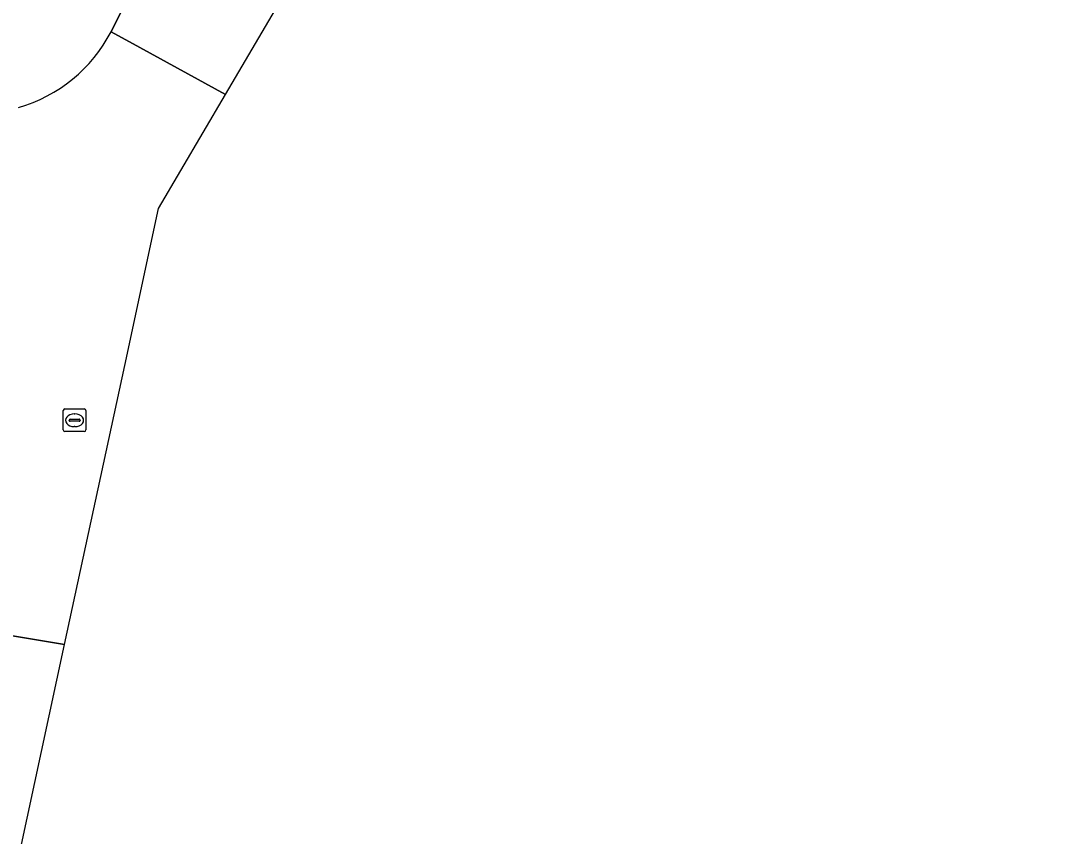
# Model space of a CAD drawing. Extents: x 159217 to 160349, y 381246 to 382172.
# Drawn here: x 160295.21 to 160340.58, y 381950.01 to 381986.1 of the extents above; entities that cross this region are included whole.
import ezdxf

# ---------------------------------------------------------------- set-up
doc = ezdxf.new("R2010")
doc.units = 0
for name, color, linetype in [('IMGEO_Rijbaan_lokaal_gesloten', 7, 'Continuous'), ('IMGEO_Rioolput', 7, 'Continuous'), ('IMGEO_Voetpad_open', 7, 'Continuous')]:
    doc.layers.add(name, color=color, linetype=linetype)

msp = doc.modelspace()

# ---------------------------------------------------------------- linework, layer by layer
at = {"layer": 'IMGEO_Rijbaan_lokaal_gesloten'}
for points in [[(160304.281, 381982.823), (160325.572, 382019.052), (160340.582, 382035.682), (160338.278, 382037.021), (160337.754, 382036.474), (160335.102, 382033.705), (160334.881, 382033.474), (160332.272, 382030.75), (160327.694, 382025.97)], [(160326.211, 382034.018), (160323.229, 382028.56), (160317.595, 382016.398), (160314.409, 382009.601), (160309.994, 382001.804), (160301.445, 381986.603), (160300.069, 381987.357), (160299.217, 381985.599), (160300.488, 381984.902), (160304.281, 381982.823)], [(160297.164, 381958.502), (160299.825, 381970.848), (160301.32, 381977.785), (160304.281, 381982.823), (160300.488, 381984.902), (160299.217, 381985.599)], [(160293.447, 381967.191), (160292.197, 381959.32), (160293.605, 381959.088), (160297.164, 381958.502)]]:
    msp.add_lwpolyline(points, dxfattribs=at)
msp.add_lwpolyline([(160276.109, 381847.711), (160277.856, 381858.1), (160291.857, 381933.882), (160296.824, 381956.927), (160297.164, 381958.502), (160293.605, 381959.088), (160292.197, 381959.32), (160291.412, 381954.405), (160292.948, 381954.148), (160291.682, 381944.618), (160290.223, 381935.095), (160289.072, 381927.337), (160287.767, 381920.117), (160285.847, 381911.822), (160281.624, 381892.85), (160279.935, 381884.554), (160277.708, 381872.879), (160275.481, 381860.897), (160274.023, 381851.91), (160273.284, 381848.326), (160276.109, 381847.711)], close=True, dxfattribs=at)
msp.add_arc((160293.321, 381988.645), 6.636, 285.7811, 332.6771, dxfattribs=at)
at = {"layer": 'IMGEO_Rioolput'}
for p, q in [((160297.103, 381967.992), (160297.103, 381968.844)), ((160297.178, 381968.918), (160298.03, 381968.918)), ((160298.104, 381968.844), (160298.104, 381967.992)), ((160297.362, 381968.412), (160297.362, 381968.424)), ((160297.8, 381968.375), (160297.402, 381968.375)), ((160297.405, 381968.461), (160297.803, 381968.461)), ((160297.591, 381968.698), (160297.616, 381968.698)), ((160297.846, 381968.424), (160297.846, 381968.412)), ((160298.03, 381967.918), (160297.178, 381967.918)), ((160297.614, 381968.138), (160297.589, 381968.138))]:
    msp.add_line(p, q, dxfattribs=at)
for points in [[(160297.103, 381967.992), (160297.103, 381968.844)], [(160297.178, 381968.918), (160298.03, 381968.918)], [(160298.104, 381968.844), (160298.104, 381967.992)], [(160298.03, 381967.918), (160297.178, 381967.918)]]:
    msp.add_lwpolyline(points, dxfattribs=at)
for centre, radius, start, end in [((160297.18, 381968.842), 0.0765, 91.552, 178.448), ((160297.18, 381968.842), 0.0765, 91.552, 178.448), ((160298.028, 381968.842), 0.0765, 1.552, 88.448), ((160298.028, 381968.842), 0.0765, 1.552, 88.448), ((160297.402, 381968.421), 0.0403, 85.8775, 175.7526), ((160297.399, 381968.411), 0.0366, 178.938, 274.7102), ((160297.803, 381968.418), 0.043, 264.8664, 352.4533), ((160297.807, 381968.423), 0.0386, 1.7309, 96.639), ((160297.18, 381967.994), 0.0765, 181.552, 268.448), ((160297.18, 381967.994), 0.0765, 181.552, 268.448), ((160298.028, 381967.994), 0.0765, 271.552, 358.448), ((160298.028, 381967.994), 0.0765, 271.552, 358.448)]:
    msp.add_arc(centre, radius, start, end, dxfattribs=at)
for centre, major_axis, ratio, start_param, end_param in [((160297.59, 381968.418), (-0.387, 0.002), 0.722429, 4.712389, 7.853982), ((160297.615, 381968.418), (-0.39, 0.002), 0.717154, 1.570796, 4.712389)]:
    msp.add_ellipse(centre, major_axis=major_axis, ratio=ratio, start_param=start_param, end_param=end_param, dxfattribs=at)
at = {"layer": 'IMGEO_Voetpad_open'}
msp.add_lwpolyline([(160299.217, 381985.599), (160300.069, 381987.357), (160300.734, 381988.669), (160300.829, 381988.841)], dxfattribs=at)
msp.add_arc((160293.321, 381988.645), 6.636, 285.7811, 332.6771, dxfattribs=at)

doc.saveas('drawing.dxf')
